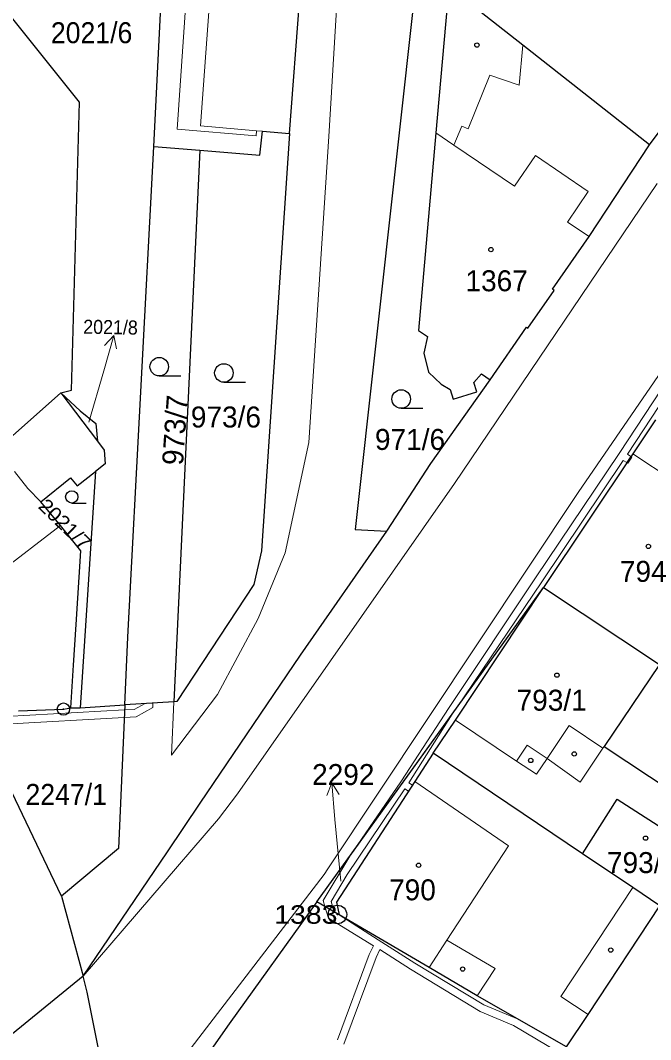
# Model space of a CAD drawing. Extents: x -679733 to -673243, y -1075091 to -1066557.
# Drawn here: x -676566.7 to -676515.6, y -1070765.1 to -1070682.4 of the extents above; entities that cross this region are included whole.
import ezdxf
from ezdxf.enums import TextEntityAlignment as Align

# ---------------------------------------------------------------- set-up
doc = ezdxf.new("R2010")
doc.units = 0
doc.header["$LTSCALE"] = 0.68
for name, color, linetype, lineweight in [('1', 7, 'Continuous', 25), ('13', 7, 'Continuous', 13), ('3', 7, 'Continuous', 25), ('4', 7, 'Continuous', 13), ('5', 7, 'Continuous', 25), ('7', 7, 'Continuous', 13), ('8', 7, 'Continuous', 25)]:
    doc.layers.add(name, color=color, linetype=linetype, lineweight=lineweight)
doc.layers.add('2', color=7, linetype='Continuous')

msp = doc.modelspace()

# ---------------------------------------------------------------- linework, layer by layer
at = {"layer": '1'}
for p, q in [((-676544.9, -1070691.58), (-676542.7, -1070662.14)), ((-676555.89, -1070692.64), (-676552.18, -1070692.93)), ((-676552.18, -1070692.93), (-676554.27, -1070737.66)), ((-676568.62, -1070717.21), (-676563.44, -1070712.61)), ((-676563.44, -1070712.61), (-676560.48, -1070716.53)), ((-676560.62, -1070718.98), (-676561.87, -1070738.16)), ((-676542.68, -1070753.9), (-676524.3, -1070728.39)), ((-676562.62, -1070738.15), (-676561.87, -1070738.16)), ((-676561.87, -1070738.16), (-676558.26, -1070737.92)), ((-676521.15, -1070749.99), (-676533.24, -1070741.83))]:
    msp.add_line(p, q, dxfattribs=at)
for points in [[(-676533.16, -1070651.54), (-676534.6, -1070678.8), (-676539.57, -1070723.69), (-676537, -1070723.83)], [(-676555.89, -1070692.64), (-676554.77, -1070669.91), (-676554.31, -1070661.04), (-676553.94, -1070653.98), (-676565.6, -1070652.82), (-676566.27, -1070665.75)], [(-676515.71, -1070692.48), (-676505.69, -1070679.12), (-676530.32, -1070660.43), (-676531.99, -1070679.69)], [(-676531.99, -1070679.69), (-676533.03, -1070691.53), (-676534.43, -1070707.54), (-676533.7, -1070708.05), (-676534.01, -1070709.38), (-676533.62, -1070710.92), (-676532.6, -1070711.91), (-676531.87, -1070712.33), (-676531.64, -1070713.11), (-676529.71, -1070712.54), (-676529.95, -1070711.76), (-676529.32, -1070711.07), (-676528.63, -1070711.55)], [(-676515.71, -1070692.48), (-676525.98, -1070684.41), (-676531.99, -1070679.69)], [(-676563.44, -1070712.61), (-676562.59, -1070712.39), (-676561.93, -1070689.04), (-676568.45, -1070680.93)], [(-676544.9, -1070691.58), (-676547.16, -1070725.43), (-676547.8, -1070728.15), (-676554.04, -1070737.64), (-676554.27, -1070737.66), (-676558.26, -1070737.92)], [(-676552.18, -1070692.93), (-676547.31, -1070693.32), (-676547.08, -1070691.39), (-676544.9, -1070691.58)], [(-676558.26, -1070737.92), (-676558.02, -1070732.43), (-676555.89, -1070692.64)], [(-676528.63, -1070711.55), (-676525.68, -1070707.28), (-676525.56, -1070707.37), (-676523.44, -1070704.3), (-676523.56, -1070704.21), (-676520.61, -1070699.94), (-676515.71, -1070692.48)], [(-676537, -1070723.83), (-676533.43, -1070718.33), (-676528.63, -1070711.55)], [(-676563.44, -1070712.61), (-676561.87, -1070714.07), (-676560.6, -1070715.09), (-676560.48, -1070716.53)], [(-676515.21, -1070714.79), (-676517.06, -1070717.55), (-676524.3, -1070728.39), (-676514.89, -1070734.65)], [(-676560.48, -1070716.53), (-676559.92, -1070717.27), (-676559.84, -1070718.38), (-676560.62, -1070718.98)], [(-676562.62, -1070738.15), (-676562.41, -1070734.71), (-676562.19, -1070731.39), (-676561.81, -1070725.43), (-676563.48, -1070723.38), (-676565.06, -1070721.44), (-676562.65, -1070719.49), (-676562.12, -1070720.14), (-676560.62, -1070718.98)], [(-676561.64, -1070759.91), (-676554.78, -1070749.85), (-676552.15, -1070745.9), (-676544.01, -1070733.9), (-676537, -1070723.83)], [(-676533.24, -1070741.83), (-676531.45, -1070739.16), (-676524.3, -1070728.39)], [(-676514.89, -1070734.65), (-676519.37, -1070741.29), (-676510.27, -1070747.33)], [(-676563.38, -1070753.43), (-676570.01, -1070739.61), (-676569.26, -1070737.93)], [(-676566.89, -1070738.39), (-676563.23, -1070738.26), (-676562.62, -1070738.15)], [(-676558.26, -1070737.92), (-676558.78, -1070749.57), (-676563.38, -1070753.43), (-676561.64, -1070759.91)], [(-676533.24, -1070741.83), (-676534.73, -1070744.12), (-676541.1, -1070753.91), (-676540.87, -1070754.96)], [(-676521.15, -1070749.99), (-676518.34, -1070745.56), (-676513.5, -1070748.67), (-676512.85, -1070747.65), (-676511.14, -1070748.64), (-676510.27, -1070747.33)], [(-676514.88, -1070754.23), (-676517.07, -1070752.74), (-676521.15, -1070749.99)], [(-676542.68, -1070753.9), (-676549.8, -1070763.8), (-676552.77, -1070768.03)], [(-676522.43, -1070765.66), (-676529.68, -1070761.52), (-676533.58, -1070759.23), (-676540.87, -1070754.96), (-676542.68, -1070753.9)], [(-676522.43, -1070765.66), (-676520.69, -1070763.03), (-676514.88, -1070754.23)], [(-676561.64, -1070759.91), (-676573.11, -1070769.27), (-676575.12, -1070770.91), (-676576.95, -1070770.15), (-676577.01, -1070787.69)], [(-676558.71, -1070777.35), (-676559, -1070775.13), (-676559.82, -1070768.65), (-676561.31, -1070761.21), (-676561.64, -1070759.91)]]:
    msp.add_lwpolyline(points, dxfattribs=at)
at = {"layer": '13'}
for points in [[(-676514.74, -1070712.3), (-676518.17, -1070717.53), (-676524.94, -1070727.61), (-676531.96, -1070738.12), (-676535.88, -1070744.16), (-676540.01, -1070750.2), (-676531.7, -1070738.67), (-676531.35, -1070738.18), (-676524.44, -1070727.95), (-676517.83, -1070718.09), (-676517.54, -1070718.27), (-676517.21, -1070717.78), (-676517.48, -1070717.57), (-676514.28, -1070712.7)], [(-676522.43, -1070765.66), (-676526.35, -1070763.42), (-676529.15, -1070762.26), (-676534.74, -1070758.87), (-676537.7, -1070756.97), (-676540.87, -1070754.96), (-676541.27, -1070754.73), (-676541.52, -1070753.87), (-676540.22, -1070751.69), (-676535.54, -1070744.73), (-676535.25, -1070744.93), (-676534.93, -1070744.43), (-676535.22, -1070744.23), (-676531.7, -1070738.67), (-676540.01, -1070750.2), (-676542.18, -1070753.79), (-676542.03, -1070754.28), (-676541.74, -1070755.23), (-676538.09, -1070757.45), (-676538.43, -1070758.17), (-676541.02, -1070765.1)], [(-676540.5, -1070765.44), (-676537.87, -1070758.41), (-676537.57, -1070757.77), (-676535.1, -1070759.35), (-676529.43, -1070762.8), (-676526.73, -1070763.92), (-676518.27, -1070768.96)]]:
    msp.add_lwpolyline(points, dxfattribs=at)
for points in [[(-676517.21, -1070717.78), (-676517.54, -1070718.27), (-676517.47, -1070718.32), (-676517.13, -1070717.84)], [(-676569.59, -1070738.68), (-676569.34, -1070738.99), (-676567.97, -1070739.47), (-676558.31, -1070738.93), (-676557.34, -1070738.88), (-676555.99, -1070738.13), (-676555.99, -1070737.77), (-676556.6, -1070737.81), (-676557.5, -1070738.28), (-676558.28, -1070738.32), (-676567.89, -1070738.87), (-676568.72, -1070738.61), (-676569.26, -1070737.93)]]:
    msp.add_lwpolyline(points, close=True, dxfattribs=at)
at = {"layer": '3'}
for p, q in [((-676555.463, -1070711.24), (-676553.713, -1070711.24)), ((-676550.223, -1070711.75), (-676548.473, -1070711.75)), ((-676535.843, -1070713.86), (-676534.093, -1070713.86)), ((-676562.555, -1070721.55), (-676561.383, -1070721.55))]:
    msp.add_line(p, q, dxfattribs=at)
for centre, radius in [((-676555.4629, -1070710.4898), 0.75), ((-676550.2229, -1070710.9998), 0.75), ((-676535.8429, -1070713.1098), 0.75), ((-676562.5552, -1070721.0474), 0.5025)]:
    msp.add_circle(centre, radius, dxfattribs=at)
at = {"layer": '4'}
for p, q in [((-676539.91, -1070662.4), (-676541.72, -1070691.81)), ((-676552.39, -1070667.24), (-676554, -1070691.23)), ((-676550.4, -1070667.37), (-676552.12, -1070690.96)), ((-676525.98, -1070684.41), (-676526.27, -1070687.65)), ((-676530.42, -1070691.2), (-676528.66, -1070686.83)), ((-676528.66, -1070686.83), (-676526.27, -1070687.65)), ((-676552.12, -1070690.96), (-676547.58, -1070691.35)), ((-676531.57, -1070692.52), (-676530.92, -1070690.99)), ((-676530.92, -1070690.99), (-676530.42, -1070691.2)), ((-676554, -1070691.23), (-676547.61, -1070691.75)), ((-676547.58, -1070691.35), (-676547.61, -1070691.75)), ((-676547.58, -1070691.35), (-676547.08, -1070691.39)), ((-676541.72, -1070691.81), (-676543.33, -1070716.64)), ((-676531.57, -1070692.52), (-676533.03, -1070691.53)), ((-676526.65, -1070695.85), (-676531.57, -1070692.52)), ((-676524.96, -1070693.37), (-676526.65, -1070695.85)), ((-676520.68, -1070696.27), (-676524.96, -1070693.37)), ((-676531.52, -1070719.95), (-676515.07, -1070695.63)), ((-676522.36, -1070698.76), (-676520.68, -1070696.27)), ((-676520.61, -1070699.94), (-676522.36, -1070698.76)), ((-676508.31, -1070701.48), (-676521.5, -1070720.68)), ((-676543.33, -1070716.64), (-676545.24, -1070725.58)), ((-676517.06, -1070717.55), (-676512.06, -1070720.88)), ((-676567.19, -1070719), (-676566.11, -1070720.36)), ((-676549.12, -1070745.14), (-676531.52, -1070719.95)), ((-676566.11, -1070720.36), (-676565.06, -1070721.44)), ((-676521.5, -1070720.68), (-676541.78, -1070751.22)), ((-676571.21, -1070729.3), (-676563.48, -1070723.38)), ((-676547.45, -1070730.92), (-676545.24, -1070725.58)), ((-676550.73, -1070737.08), (-676547.45, -1070730.92)), ((-676550.73, -1070737.08), (-676554.47, -1070742)), ((-676554.27, -1070737.66), (-676554.47, -1070742)), ((-676531.45, -1070739.16), (-676526.48, -1070742.48)), ((-676524, -1070742.26), (-676522.23, -1070739.6)), ((-676522.23, -1070739.6), (-676519.48, -1070741.44)), ((-676526.48, -1070742.48), (-676525.62, -1070741.19)), ((-676525.62, -1070741.19), (-676524, -1070742.26)), ((-676519.48, -1070741.44), (-676521.33, -1070744.18)), ((-676519.37, -1070741.29), (-676519.48, -1070741.44)), ((-676524.86, -1070743.55), (-676524, -1070742.26)), ((-676521.33, -1070744.18), (-676524, -1070742.26)), ((-676526.48, -1070742.48), (-676524.86, -1070743.55)), ((-676527.15, -1070749.34), (-676534.73, -1070744.12)), ((-676550.65, -1070747.15), (-676549.12, -1070745.14)), ((-676561.64, -1070759.91), (-676550.65, -1070747.15)), ((-676532.14, -1070757.01), (-676527.15, -1070749.34)), ((-676541.78, -1070751.22), (-676542.1, -1070751.67)), ((-676542.1, -1070751.67), (-676554.63, -1070768)), ((-676522.9, -1070761.57), (-676517.07, -1070752.74)), ((-676533.58, -1070759.23), (-676532.14, -1070757.01)), ((-676532.14, -1070757.01), (-676528.21, -1070759.31)), ((-676528.21, -1070759.31), (-676529.68, -1070761.52)), ((-676520.69, -1070763.03), (-676522.9, -1070761.57))]:
    msp.add_line(p, q, dxfattribs=at)
at = {"layer": '5'}
for centre in [(-676529.7068, -1070684.3992), (-676528.5668, -1070700.9892), (-676515.7968, -1070725.0692), (-676523.2168, -1070735.5092), (-676525.3368, -1070742.4292), (-676521.8068, -1070741.8992), (-676516.0268, -1070748.7292), (-676534.4268, -1070750.9292), (-676518.8468, -1070757.8092), (-676530.8568, -1070759.3492)]:
    msp.add_circle(centre, 0.175, dxfattribs=at)
at = {"layer": '7'}
for p, q in [((-676559.133, -1070707.945), (-676559.89, -1070708.77)), ((-676541.472, -1070744.23), (-676541.883, -1070745.272))]:
    msp.add_line(p, q, dxfattribs=at)
for points in [[(-676561.16, -1070714.99), (-676559.96, -1070710.83), (-676559.133, -1070707.945), (-676558.928, -1070709.046)], [(-676540.73, -1070752.23), (-676541.21, -1070747.22), (-676541.472, -1070744.23), (-676540.885, -1070745.184)]]:
    msp.add_lwpolyline(points, dxfattribs=at)
at = {"layer": '8'}
for centre, radius in [((-676563.23, -1070738.2599), 0.5), ((-676563.23, -1070738.2599), 0.0303), ((-676541.01, -1070754.9198), 0.75), ((-676541.01, -1070754.9198), 0.03)]:
    msp.add_circle(centre, radius, dxfattribs=at)

# ---------------------------------------------------------------- texts
at = {"layer": '2', "width": 0.95}
for s, p in [('2021/6', (-676564.25, -1070684.249)), ('2247/1', (-676566.31, -1070746.029))]:
    msp.add_text(s, height=1.7, dxfattribs=at).set_placement(p)
at = {"layer": '2'}
for s, p in [('1367', (-676530.63, -1070704.37)), ('973/6', (-676552.9, -1070715.42)), ('971/6', (-676537.97, -1070717.239))]:
    msp.add_text(s, height=1.7, dxfattribs=at).set_placement(p)
for s, rotation, width, p in [('2021/8', 359, 0.95, (-676559.4229, -1070707.8488)), ('2021/7', 316, 1.1, (-676563.5111, -1070723.6742))]:
    msp.add_text(s, height=1.139, rotation=rotation, dxfattribs=dict(at, width=width)).set_placement(p, align=Align.CENTER)
msp.add_text('973/7', height=1.7, rotation=86, dxfattribs=at).set_placement((-676553.542, -1070718.529))
for s, p in [('794', (-676516.209, -1070727.94)), ('793/1', (-676523.64, -1070738.39)), ('793/2', (-676516.31, -1070751.56)), ('790', (-676534.929, -1070753.769))]:
    msp.add_text(s, height=1.7, dxfattribs=at).set_placement(p, align=Align.CENTER)
msp.add_text('2292', height=1.7, dxfattribs=at).set_placement((-676538.01, -1070744.42), align=Align.RIGHT)
at = {"layer": '8', "width": 1.15}
msp.add_text('1383', height=1.5, dxfattribs=at).set_placement((-676541.009, -1070755.669), align=Align.RIGHT)

doc.saveas('drawing.dxf')
